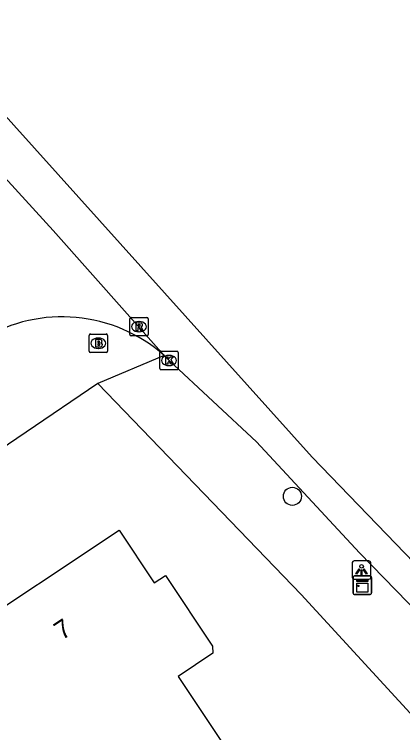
# Model space of a CAD drawing. Extents: x 161354 to 161876, y 382161 to 382804.
# Drawn here: x 161637.75 to 161658.79, y 382619.62 to 382658.57 of the extents above; entities that cross this region are included whole.
import ezdxf

# ---------------------------------------------------------------- set-up
doc = ezdxf.new("R2010")
doc.units = 0
for name, color, linetype in [('IMGEO_Boom', 7, 'Continuous'), ('IMGEO_Brandkraan', 7, 'Continuous'), ('IMGEO_Fietspad_gesloten', 7, 'Continuous'), ('IMGEO_Kast', 7, 'Continuous'), ('IMGEO_Kolk', 7, 'Continuous'), ('IMGEO_Lichtpunt', 7, 'Continuous'), ('IMGEO_Muur', 7, 'Continuous'), ('IMGEO_Pand', 7, 'Continuous'), ('IMGEO_Pand_nummerreeks', 7, 'Continuous'), ('IMGEO_Rijbaan_lokaal_gesloten', 7, 'Continuous'), ('IMGEO_Rijbaan_lokaal_open', 7, 'Continuous'), ('IMGEO_Rioolput', 7, 'Continuous'), ('IMGEO_Voetpad_open', 7, 'Continuous')]:
    doc.layers.add(name, color=color, linetype=linetype)

msp = doc.modelspace()

# ---------------------------------------------------------------- linework, layer by layer
at = {"layer": 'IMGEO_Boom'}
msp.add_circle((161652.819, 382632.433), 0.489, dxfattribs=at)
at = {"layer": 'IMGEO_Brandkraan'}
for p, q in [((161641.807, 382640.31), (161641.807, 382641.162)), ((161641.882, 382641.236), (161642.734, 382641.236)), ((161642.808, 382641.162), (161642.808, 382640.31)), ((161642.295, 382641.016), (161642.32, 382641.016)), ((161642.318, 382640.456), (161642.293, 382640.456)), ((161642.734, 382640.236), (161641.882, 382640.236))]:
    msp.add_line(p, q, dxfattribs=at)
for points in [[(161641.807, 382640.31), (161641.807, 382641.162)], [(161641.882, 382641.236), (161642.734, 382641.236)], [(161642.808, 382641.162), (161642.808, 382640.31)], [(161642.155, 382640.936), (161642.155, 382640.536), (161642.368, 382640.536)], [(161642.386, 382640.936), (161642.155, 382640.936)], [(161642.334, 382640.855), (161642.28, 382640.855), (161642.28, 382640.779)], [(161642.28, 382640.779), (161642.333, 382640.779)], [(161642.342, 382640.703), (161642.28, 382640.703), (161642.28, 382640.622)], [(161642.28, 382640.622), (161642.342, 382640.622)], [(161642.734, 382640.236), (161641.882, 382640.236)]]:
    msp.add_lwpolyline(points, dxfattribs=at)
for centre, radius, start, end in [((161641.884, 382641.16), 0.0765, 91.552, 178.448), ((161641.884, 382641.16), 0.0765, 91.552, 178.448), ((161642.732, 382641.16), 0.0765, 1.552, 88.448), ((161642.732, 382641.16), 0.0765, 1.552, 88.448), ((161642.335, 382640.817), 0.0379, 267.8285, 90.9355), ((161642.39, 382640.791), 0.145, 59.4692, 91.5367), ((161642.415, 382640.838), 0.0922, 285.5137, 58.1501), ((161642.343, 382640.662), 0.0404, 269.8759, 90.5077), ((161642.374, 382640.787), 0.251, 268.6676, 293.5347), ((161642.42, 382640.646), 0.105, 301.3115, 78.989), ((161641.884, 382640.312), 0.0765, 181.552, 268.448), ((161641.884, 382640.312), 0.0765, 181.552, 268.448), ((161642.732, 382640.312), 0.0765, 271.552, 358.448), ((161642.732, 382640.312), 0.0765, 271.552, 358.448)]:
    msp.add_arc(centre, radius, start, end, dxfattribs=at)
for centre, major_axis, ratio, start_param, end_param in [((161642.294, 382640.736), (-0.387, 0.002), 0.722429, 4.712389, 7.853982), ((161642.319, 382640.736), (-0.39, 0.002), 0.717154, 1.570796, 4.712389)]:
    msp.add_ellipse(centre, major_axis=major_axis, ratio=ratio, start_param=start_param, end_param=end_param, dxfattribs=at)
at = {"layer": 'IMGEO_Fietspad_gesloten'}
msp.add_lwpolyline([(161645.871, 382640.073), (161646.136, 382639.799), (161650.877, 382635.381), (161656.463, 382629.372), (161661.71, 382623.972), (161676.15, 382608.16), (161698.844, 382583.161), (161704.285, 382577.171), (161705.643, 382575.646)], dxfattribs=at)
at = {"layer": 'IMGEO_Kast'}
for p, q in [((161656.109, 382627.188), (161656.109, 382628.029)), ((161656.109, 382628.029), (161656.109, 382627.188)), ((161656.184, 382628.113), (161657.025, 382628.113)), ((161657.025, 382628.113), (161656.184, 382628.113)), ((161657.109, 382628.038), (161657.109, 382627.197)), ((161657.109, 382627.197), (161657.109, 382628.038)), ((161657.034, 382627.113), (161656.193, 382627.113)), ((161656.193, 382627.113), (161657.034, 382627.113))]:
    msp.add_line(p, q, dxfattribs=at)
for points in [[(161656.304, 382627.903), (161656.904, 382627.903), (161656.904, 382627.818), (161656.304, 382627.818), (161656.304, 382627.903)], [(161656.304, 382627.728), (161656.904, 382627.728), (161656.904, 382627.239), (161656.304, 382627.239), (161656.304, 382627.728)]]:
    msp.add_lwpolyline(points, dxfattribs=at)
msp.add_circle((161656.388, 382627.577), 0.0377, dxfattribs=at)
for centre, start, end in [((161656.187, 382628.035), 92.4484, 184.2845), ((161656.187, 382628.035), 92.4484, 184.2845), ((161657.031, 382628.035), 2.4484, 94.2845), ((161657.031, 382628.035), 2.4484, 94.2845), ((161656.187, 382627.191), 182.4484, 274.2845), ((161656.187, 382627.191), 182.4484, 274.2845), ((161657.031, 382627.191), 272.4484, 4.2845), ((161657.031, 382627.191), 272.4484, 4.2845)]:
    msp.add_arc(centre, 0.0779, start, end, dxfattribs=at)
at = {"layer": 'IMGEO_Kolk'}
for p, q in [((161645.635, 382639.373), (161645.635, 382640.225)), ((161645.71, 382640.299), (161646.562, 382640.299)), ((161646.123, 382640.079), (161646.148, 382640.079)), ((161646.636, 382640.225), (161646.636, 382639.373)), ((161646.562, 382639.299), (161645.71, 382639.299)), ((161646.146, 382639.519), (161646.121, 382639.519))]:
    msp.add_line(p, q, dxfattribs=at)
for points in [[(161645.635, 382639.373), (161645.635, 382640.225)], [(161645.71, 382640.299), (161646.562, 382640.299)], [(161645.956, 382639.999), (161646.079, 382639.999), (161646.079, 382639.848), (161646.209, 382639.999), (161646.373, 382639.999), (161646.227, 382639.848), (161646.38, 382639.599), (161646.228, 382639.599), (161646.143, 382639.763), (161646.079, 382639.696), (161646.079, 382639.599), (161645.956, 382639.599), (161645.956, 382639.999)], [(161646.636, 382640.225), (161646.636, 382639.373)], [(161646.562, 382639.299), (161645.71, 382639.299)]]:
    msp.add_lwpolyline(points, dxfattribs=at)
for centre, start, end in [((161645.712, 382640.223), 91.552, 178.448), ((161645.712, 382640.223), 91.552, 178.448), ((161646.56, 382640.223), 1.552, 88.448), ((161646.56, 382640.223), 1.552, 88.448), ((161645.712, 382639.375), 181.552, 268.448), ((161645.712, 382639.375), 181.552, 268.448), ((161646.56, 382639.375), 271.552, 358.448), ((161646.56, 382639.375), 271.552, 358.448)]:
    msp.add_arc(centre, 0.0765, start, end, dxfattribs=at)
for centre, major_axis, ratio, start_param, end_param in [((161646.122, 382639.799), (-0.387, 0.002), 0.722429, 4.712389, 7.853982), ((161646.147, 382639.799), (-0.39, 0.002), 0.717154, 1.570796, 4.712389)]:
    msp.add_ellipse(centre, major_axis=major_axis, ratio=ratio, start_param=start_param, end_param=end_param, dxfattribs=at)
at = {"layer": 'IMGEO_Lichtpunt'}
for p, q in [((161656.067, 382628.837), (161656.067, 382628.03)), ((161656.067, 382628.837), (161656.067, 382628.03)), ((161656.969, 382628.932), (161656.161, 382628.932)), ((161656.969, 382628.932), (161656.161, 382628.932)), ((161657.063, 382628.03), (161657.063, 382628.837)), ((161657.063, 382628.03), (161657.063, 382628.837)), ((161656.161, 382627.936), (161656.969, 382627.936)), ((161656.161, 382627.936), (161656.969, 382627.936))]:
    msp.add_line(p, q, dxfattribs=at)
for points in [[(161656.441, 382628.501), (161656.48, 382628.473), (161656.292, 382628.211), (161656.254, 382628.238), (161656.441, 382628.501)], [(161656.543, 382628.453), (161656.59, 382628.453), (161656.59, 382628.131), (161656.543, 382628.131), (161656.543, 382628.453)], [(161656.653, 382628.473), (161656.691, 382628.5), (161656.878, 382628.238), (161656.839, 382628.21), (161656.653, 382628.473)]]:
    msp.add_lwpolyline(points, dxfattribs=at)
msp.add_circle((161656.566, 382628.635), 0.0994, dxfattribs=at)
for centre, start, end in [((161656.161, 382628.837), 90, 180), ((161656.161, 382628.837), 90, 180), ((161656.969, 382628.837), 0, 90), ((161656.969, 382628.837), 0, 90), ((161656.161, 382628.03), 180, 270), ((161656.161, 382628.03), 180, 270), ((161656.969, 382628.03), 270, 0), ((161656.969, 382628.03), 270, 360)]:
    msp.add_arc(centre, 0.0946, start, end, dxfattribs=at)
at = {"layer": 'IMGEO_Muur'}
msp.add_lwpolyline([(161653.29, 382627.1), (161679.75, 382598.28)], dxfattribs=at)
at = {"layer": 'IMGEO_Pand'}
msp.add_lwpolyline([(161632.808, 382613.004), (161636.704, 382615.596), (161633.373, 382620.601), (161636.145, 382622.446), (161634.617, 382624.742), (161643.428, 382630.605), (161645.338, 382627.735), (161645.942, 382628.137), (161648.492, 382624.305), (161648.516, 382623.924), (161646.628, 382622.668), (161652.605, 382613.685), (161655.144, 382615.375), (161658.302, 382610.63), (161655.763, 382608.94), (161651.601, 382606.171), (161643.724, 382600.93), (161640.118, 382606.349), (161643.044, 382608.296), (161639.351, 382613.846), (161634.428, 382610.57)], dxfattribs=at)
at = {"layer": 'IMGEO_Rijbaan_lokaal_gesloten'}
msp.add_lwpolyline([(161575.378, 382721.548), (161577.619, 382719.049), (161589.767, 382705.692), (161601.665, 382692.722), (161616.607, 382676.142), (161624.391, 382667.348), (161636.242, 382654.182), (161636.579, 382653.807), (161653.899, 382634.564), (161673.989, 382613.712), (161706.007, 382577.787), (161705.643, 382575.646)], dxfattribs=at)
at = {"layer": 'IMGEO_Rijbaan_lokaal_open'}
msp.add_lwpolyline([(161631.782, 382655.692), (161639.863, 382646.847), (161645.871, 382640.073)], dxfattribs=at)
msp.add_arc((161640.338, 382633.811), 8.356, 48.5361, 120.9426, dxfattribs=at)
at = {"layer": 'IMGEO_Rioolput'}
for p, q in [((161644.005, 382641.208), (161644.005, 382642.06)), ((161644.08, 382642.134), (161644.932, 382642.134)), ((161645.006, 382642.06), (161645.006, 382641.208)), ((161644.493, 382641.914), (161644.518, 382641.914)), ((161644.516, 382641.354), (161644.491, 382641.354)), ((161644.932, 382641.134), (161644.08, 382641.134))]:
    msp.add_line(p, q, dxfattribs=at)
for points in [[(161644.005, 382641.208), (161644.005, 382642.06)], [(161644.08, 382642.134), (161644.932, 382642.134)], [(161645.006, 382642.06), (161645.006, 382641.208)], [(161644.594, 382641.832), (161644.342, 382641.834), (161644.342, 382641.434)], [(161644.342, 382641.434), (161644.466, 382641.434), (161644.466, 382641.596), (161644.477, 382641.596)], [(161644.52, 382641.753), (161644.466, 382641.753), (161644.466, 382641.672)], [(161644.466, 382641.672), (161644.518, 382641.672)], [(161644.524, 382641.567), (161644.595, 382641.434), (161644.735, 382641.434), (161644.67, 382641.56)], [(161644.932, 382641.134), (161644.08, 382641.134)]]:
    msp.add_lwpolyline(points, dxfattribs=at)
for centre, radius, start, end in [((161644.082, 382642.058), 0.0765, 91.552, 178.448), ((161644.082, 382642.058), 0.0765, 91.552, 178.448), ((161644.93, 382642.058), 0.0765, 1.552, 88.448), ((161644.93, 382642.058), 0.0765, 1.552, 88.448), ((161644.476, 382641.543), 0.0533, 26.0293, 88.6989), ((161644.502, 382641.861), 0.19, 274.7715, 282.9687), ((161644.526, 382641.657), 0.0964, 77.0061, 93.1865), ((161644.54, 382641.714), 0.0378, 276.6634, 79.6772), ((161644.593, 382641.722), 0.109, 350.3612, 89.416), ((161644.591, 382641.722), 0.112, 277.5842, 350.9817), ((161644.575, 382641.507), 0.108, 29.5134, 73.7905), ((161644.082, 382641.21), 0.0765, 181.552, 268.448), ((161644.082, 382641.21), 0.0765, 181.552, 268.448), ((161644.93, 382641.21), 0.0765, 271.552, 358.448), ((161644.93, 382641.21), 0.0765, 271.552, 358.448)]:
    msp.add_arc(centre, radius, start, end, dxfattribs=at)
for centre, major_axis, ratio, start_param, end_param in [((161644.492, 382641.634), (-0.387, 0.002), 0.722429, 4.712389, 7.853982), ((161644.517, 382641.634), (-0.39, 0.002), 0.717154, 1.570796, 4.712389)]:
    msp.add_ellipse(centre, major_axis=major_axis, ratio=ratio, start_param=start_param, end_param=end_param, dxfattribs=at)
at = {"layer": 'IMGEO_Voetpad_open'}
for points in [[(161645.871, 382640.073), (161642.272, 382638.554)], [(161642.272, 382638.554), (161626.724, 382627.988), (161591.014, 382604.147)], [(161679.75, 382598.28), (161653.29, 382627.1), (161642.272, 382638.554)]]:
    msp.add_lwpolyline(points, dxfattribs=at)

# ---------------------------------------------------------------- texts
at = {"layer": 'IMGEO_Pand_nummerreeks'}
msp.add_text('7', height=1, rotation=33.6405, dxfattribs=at).set_placement((161640.337, 382624.608))

doc.saveas('drawing.dxf')
